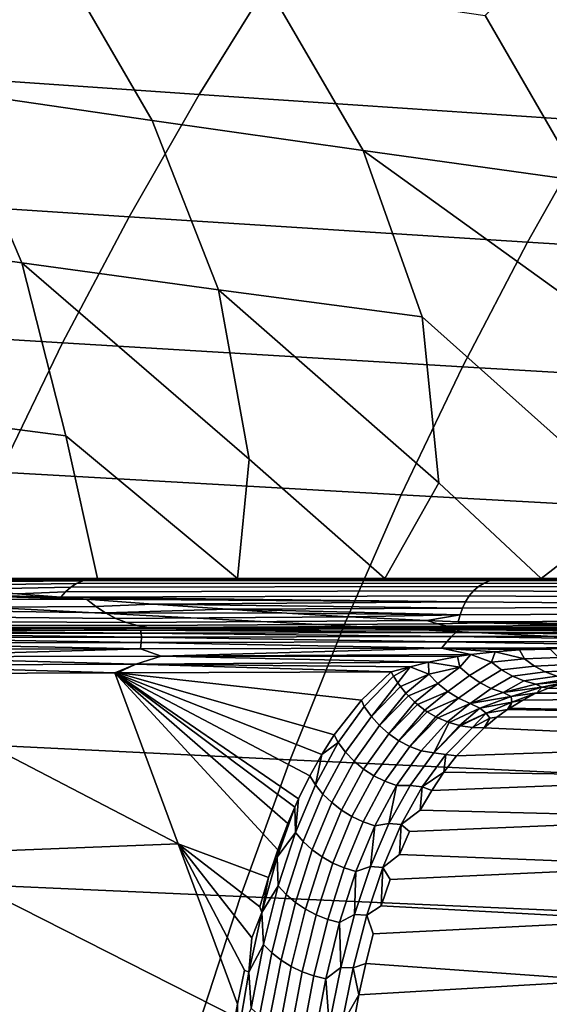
# Model space of a CAD drawing. Header units: metres. Extents: x -240 to 45, y -77 to 27.
# Tile 383 of 656: x -194.74 to -192.59, y 6.13 to 10.11. Entities that reach past the tile are written whole.
import ezdxf

# ---------------------------------------------------------------- set-up
doc = ezdxf.new("R2010")
doc.units = ezdxf.units.M
doc.layers.add('solid_102011X2', color=7, linetype='CONTINUOUS')

msp = doc.modelspace()

# ---------------------------------------------------------------- linework, layer by layer
at = {"layer": 'solid_102011X2'}
for points in [[(-192.465622, 9.460852, 281.963837), (-192.853622, 10.130058, 282.069489), (-192.347824, 10.645199, 283.872711), (-191.938705, 9.99832, 283.760162)], [(-194.201355, 9.705524, 278.627502), (-195.024673, 9.825573, 276.986938), (-195.426987, 10.519813, 277.09436), (-194.598877, 10.391548, 278.734619)], [(-193.713333, 10.290688, 328.128479), (-195.294388, 10.405216, 326.545807), (-195.598801, 9.919456, 326.809113), (-194.011429, 9.810218, 328.391479)], [(-193.347992, 9.583716, 280.28714), (-194.201355, 9.705524, 278.627502), (-194.598877, 10.391548, 278.734619), (-193.740738, 10.261382, 280.393646)], [(-192.113327, 10.17767, 329.701965), (-193.713333, 10.290688, 328.128479), (-194.011429, 9.810218, 328.391479), (-192.405014, 9.702412, 329.964783)], [(-192.465622, 9.460852, 281.963837), (-193.347992, 9.583716, 280.28714), (-193.740738, 10.261382, 280.393646), (-192.853622, 10.130058, 282.069489)], [(-195.494705, 9.234908, 275.150116), (-195.817108, 9.943162, 275.367462), (-195.024673, 9.825573, 276.986938), (-194.728561, 9.128453, 276.728149)], [(-194.011429, 9.810218, 328.391479), (-195.598801, 9.919456, 326.809113), (-195.888443, 9.418312, 327.059631), (-194.295059, 9.314541, 328.641724)], [(-194.728561, 9.128453, 276.728149), (-195.024673, 9.825573, 276.986938), (-194.201355, 9.705524, 278.627502), (-193.932983, 9.019776, 278.326721)], [(-192.405014, 9.702412, 329.964783), (-194.011429, 9.810218, 328.391479), (-194.295059, 9.314541, 328.641724), (-192.682541, 9.212124, 330.214874)], [(-193.932983, 9.019776, 278.326721), (-194.201355, 9.705524, 278.627502), (-193.347992, 9.583716, 280.28714), (-193.108688, 8.909486, 279.94397)], [(-190.778732, 9.595925, 331.527649), (-192.405014, 9.702412, 329.964783), (-192.682541, 9.212124, 330.214874), (-191.050079, 9.110956, 331.77771)], [(-192.256638, 8.798191, 281.577911), (-193.347992, 9.583716, 280.28714), (-192.465622, 9.460852, 281.963837)], [(-192.248596, 8.141588, 280.862793), (-193.108688, 8.909486, 279.94397), (-193.347992, 9.583716, 280.28714), (-192.256638, 8.798191, 281.577911)], [(-194.295059, 9.314541, 328.641724), (-195.888443, 9.418312, 327.059631), (-196.162872, 8.902563, 327.297028), (-194.563797, 8.804428, 328.878815)], [(-192.682541, 9.212124, 330.214874), (-194.295059, 9.314541, 328.641724), (-194.563797, 8.804428, 328.878815), (-192.945496, 8.707568, 330.451782)], [(-195.265854, 8.521103, 274.802704), (-195.494705, 9.234908, 275.150116), (-194.728561, 9.128453, 276.728149), (-194.550568, 8.428644, 276.290863)], [(-191.050079, 9.110956, 331.77771), (-192.682541, 9.212124, 330.214874), (-192.945496, 8.707568, 330.451782), (-191.307175, 8.611886, 332.014618)], [(-193.808853, 8.334253, 277.798035), (-194.728561, 9.128453, 276.728149), (-193.932983, 9.019776, 278.326721)], [(-193.856522, 7.85, 277.18045), (-194.550568, 8.428644, 276.290863), (-194.728561, 9.128453, 276.728149), (-193.808853, 8.334253, 277.798035)], [(-193.04129, 8.238409, 279.32254), (-193.932983, 9.019776, 278.326721), (-193.108688, 8.909486, 279.94397)], [(-193.259369, 7.85, 278.455444), (-193.808853, 8.334253, 277.798035), (-193.932983, 9.019776, 278.326721), (-193.04129, 8.238409, 279.32254)], [(-194.563797, 8.804428, 328.878815), (-196.162872, 8.902563, 327.297028), (-196.421646, 8.372997, 327.520844), (-194.817184, 8.280659, 329.102356)], [(-192.627136, 7.85, 279.779572), (-193.04129, 8.238409, 279.32254), (-193.108688, 8.909486, 279.94397), (-192.248596, 8.141588, 280.862793)], [(-192.945496, 8.707568, 330.451782), (-194.563797, 8.804428, 328.878815), (-194.817184, 8.280659, 329.102356), (-193.193436, 8.189514, 330.675201)], [(-191.307175, 8.611886, 332.014618), (-192.945496, 8.707568, 330.451782), (-193.193436, 8.189514, 330.675201), (-191.549576, 8.099476, 332.237976)], [(-195.265854, 8.521103, 274.802704), (-194.550568, 8.428644, 276.290863), (-194.422211, 7.85, 275.949585), (-194.958221, 7.85, 274.760712)], [(-194.550568, 8.428644, 276.290863), (-193.856522, 7.85, 277.18045), (-194.422211, 7.85, 275.949585)], [(-193.808853, 8.334253, 277.798035), (-193.259369, 7.85, 278.455444), (-193.856522, 7.85, 277.18045)], [(-193.193436, 8.189514, 330.675201), (-194.817184, 8.280659, 329.102356), (-195.054871, 7.744049, 329.312073), (-193.425995, 7.658771, 330.884766)], [(-193.04129, 8.238409, 279.32254), (-192.627136, 7.85, 279.779572), (-193.259369, 7.85, 278.455444)], [(-191.549576, 8.099476, 332.237976), (-193.193436, 8.189514, 330.675201), (-193.425995, 7.658771, 330.884766), (-191.776947, 7.574524, 332.44751)], [(-192.248596, 8.141588, 280.862793), (-191.957001, 7.85, 281.156708), (-192.627136, 7.85, 279.779572)], [(-196.867844, 7.85, 274.418243), (-194.958221, 7.85, 274.760712), (-194.422211, 7.85, 275.949585), (-196.011963, 7.85, 276.691681)], [(-196.011963, 7.85, 276.691681), (-194.422211, 7.85, 275.949585), (-193.856522, 7.85, 277.18045)], [(-194.595612, 7.85, 279.728638), (-196.011963, 7.85, 276.691681), (-193.856522, 7.85, 277.18045), (-193.259369, 7.85, 278.455444)], [(-195.835114, 7.848031, 277.145569), (-196.011963, 7.85, 276.691681), (-194.595612, 7.85, 279.728638), (-194.456085, 7.847771, 280.089081)], [(-194.456085, 7.847771, 280.089081), (-195.727188, 7.84516, 277.417908), (-195.835114, 7.848031, 277.145569)], [(-194.456085, 7.847771, 280.089081), (-194.482346, 7.841135, 280.101685), (-195.64566, 7.842303, 277.621307), (-195.727188, 7.84516, 277.417908)], [(-194.482346, 7.841135, 280.101685), (-195.443314, 7.833157, 278.117798), (-195.64566, 7.842303, 277.621307)], [(-194.482346, 7.841135, 280.101685), (-194.507416, 7.830238, 280.113678), (-195.226974, 7.820906, 278.636322), (-195.443314, 7.833157, 278.117798)], [(-194.507416, 7.830238, 280.113678), (-194.530731, 7.815324, 280.124847), (-194.99498, 7.805652, 279.179901), (-195.226974, 7.820906, 278.636322)], [(-194.530731, 7.815324, 280.124847), (-194.551804, 7.796726, 280.134949), (-194.746857, 7.787797, 279.747772), (-194.99498, 7.805652, 279.179901)], [(-194.432587, 7.85, 280.069458), (-194.595612, 7.85, 279.728638), (-193.259369, 7.85, 278.455444), (-192.627136, 7.85, 279.779572)], [(-194.456085, 7.847771, 280.089081), (-194.595612, 7.85, 279.728638), (-194.432587, 7.85, 280.069458)], [(-194.551804, 7.796726, 280.134949), (-194.530731, 7.815324, 280.124847), (-192.879913, 7.817635, 283.483154), (-192.900436, 7.800218, 283.493439)], [(-194.530731, 7.815324, 280.124847), (-194.507416, 7.830238, 280.113678), (-192.857361, 7.831572, 283.471863), (-192.879913, 7.817635, 283.483154)], [(-194.507416, 7.830238, 280.113678), (-194.482346, 7.841135, 280.101685), (-192.833252, 7.841738, 283.459778), (-192.857361, 7.831572, 283.471863)], [(-194.482346, 7.841135, 280.101685), (-194.456085, 7.847771, 280.089081), (-192.808105, 7.847924, 283.447144), (-192.833252, 7.841738, 283.459778)], [(-194.456085, 7.847771, 280.089081), (-194.432587, 7.85, 280.069458), (-193.059082, 7.85, 282.880737), (-192.808105, 7.847924, 283.447144)], [(-193.059082, 7.85, 282.880737), (-194.432587, 7.85, 280.069458), (-192.627136, 7.85, 279.779572), (-191.957001, 7.85, 281.156708)], [(-192.787811, 7.85, 283.423767), (-193.059082, 7.85, 282.880737), (-191.957001, 7.85, 281.156708), (-191.244614, 7.85, 282.592377)], [(-192.808105, 7.847924, 283.447144), (-193.059082, 7.85, 282.880737), (-192.787811, 7.85, 283.423767)], [(-192.879913, 7.817635, 283.483154), (-191.181732, 7.811803, 286.817749), (-191.202881, 7.791421, 286.828796), (-192.900436, 7.800218, 283.493439)], [(-192.857361, 7.831572, 283.471863), (-191.15802, 7.828201, 286.805359), (-191.181732, 7.811803, 286.817749), (-192.879913, 7.817635, 283.483154)], [(-192.833252, 7.841738, 283.459778), (-191.132324, 7.840211, 286.791901), (-191.15802, 7.828201, 286.805359), (-192.857361, 7.831572, 283.471863)], [(-192.808105, 7.847924, 283.447144), (-191.10527, 7.847538, 286.777771), (-191.132324, 7.840211, 286.791901), (-192.833252, 7.841738, 283.459778)], [(-192.808105, 7.847924, 283.447144), (-192.787811, 7.85, 283.423767), (-191.395859, 7.85, 286.151947), (-191.10527, 7.847538, 286.777771)], [(-191.395859, 7.85, 286.151947), (-192.787811, 7.85, 283.423767), (-191.244614, 7.85, 282.592377), (-190.486282, 7.85, 284.091797)], [(-195.69101, 7.801514, 277.407104), (-194.746857, 7.787797, 279.747772), (-194.571533, 7.774836, 280.140839)], [(-195.69101, 7.801514, 277.407104), (-194.571533, 7.774836, 280.140839), (-194.4814, 7.768062, 280.340668)], [(-195.69101, 7.801514, 277.407104), (-194.4814, 7.768062, 280.340668), (-194.466644, 7.766949, 280.37323)], [(-195.69101, 7.801514, 277.407104), (-194.466644, 7.766949, 280.37323), (-195.65181, 7.762916, 277.391846)], [(-194.551804, 7.796726, 280.134949), (-194.571533, 7.774836, 280.140839), (-194.746857, 7.787797, 279.747772)], [(-194.571533, 7.774836, 280.140839), (-194.551804, 7.796726, 280.134949), (-192.900436, 7.800218, 283.493439), (-192.918503, 7.779682, 283.502502)], [(-194.571533, 7.774836, 280.140839), (-192.918503, 7.779682, 283.502502), (-192.933762, 7.756454, 283.510162)], [(-194.4814, 7.768062, 280.340668), (-194.571533, 7.774836, 280.140839), (-192.933762, 7.756454, 283.510162)], [(-192.918503, 7.779682, 283.502502), (-191.220947, 7.767557, 286.838226), (-191.235474, 7.740798, 286.845825), (-192.933762, 7.756454, 283.510162)], [(-192.900436, 7.800218, 283.493439), (-191.202881, 7.791421, 286.828796), (-191.220947, 7.767557, 286.838226), (-192.918503, 7.779682, 283.502502)], [(-195.608765, 7.729363, 277.375122), (-195.65181, 7.762916, 277.391846), (-194.466644, 7.766949, 280.37323), (-194.42952, 7.736787, 280.358856)], [(-194.390182, 7.710823, 280.342743), (-195.608765, 7.729363, 277.375122), (-194.42952, 7.736787, 280.358856)], [(-193.425995, 7.658771, 330.884766), (-195.054871, 7.744049, 329.312073), (-195.276459, 7.195435, 329.507568), (-193.642822, 7.116163, 331.080139)], [(-194.466644, 7.766949, 280.37323), (-194.4814, 7.768062, 280.340668), (-192.933762, 7.756454, 283.510162)], [(-194.198364, 7.746906, 280.958252), (-194.466644, 7.766949, 280.37323), (-192.933762, 7.756454, 283.510162)], [(-194.42952, 7.736787, 280.358856), (-194.466644, 7.766949, 280.37323), (-194.198364, 7.746906, 280.958252)], [(-194.390182, 7.710823, 280.342743), (-194.42952, 7.736787, 280.358856), (-194.198364, 7.746906, 280.958252), (-193.895966, 7.725832, 281.6026)], [(-194.198364, 7.746906, 280.958252), (-192.933762, 7.756454, 283.510162), (-192.945862, 7.731015, 283.516235)], [(-193.895966, 7.725832, 281.6026), (-194.198364, 7.746906, 280.958252), (-192.945862, 7.731015, 283.516235)], [(-192.954575, 7.703894, 283.520599), (-192.945862, 7.731015, 283.516235), (-191.235474, 7.740798, 286.845825), (-191.246124, 7.711803, 286.85141)], [(-192.945862, 7.731015, 283.516235), (-192.933762, 7.756454, 283.510162), (-191.235474, 7.740798, 286.845825)], [(-194.348648, 7.689219, 280.325714), (-195.562439, 7.701294, 277.357086), (-195.608765, 7.729363, 277.375122), (-194.390182, 7.710823, 280.342743)], [(-194.305313, 7.672189, 280.307983), (-195.513428, 7.679074, 277.338043), (-195.562439, 7.701294, 277.357086), (-194.348648, 7.689219, 280.325714)], [(-194.390182, 7.710823, 280.342743), (-193.895966, 7.725832, 281.6026), (-193.656921, 7.710273, 282.102692)], [(-194.348648, 7.689219, 280.325714), (-194.390182, 7.710823, 280.342743), (-193.656921, 7.710273, 282.102692), (-193.405869, 7.695742, 282.620026)], [(-194.305313, 7.672189, 280.307983), (-194.348648, 7.689219, 280.325714), (-193.405869, 7.695742, 282.620026), (-193.08905, 7.680475, 283.263275)], [(-193.895966, 7.725832, 281.6026), (-192.945862, 7.731015, 283.516235), (-192.954575, 7.703894, 283.520599)], [(-193.656921, 7.710273, 282.102692), (-193.895966, 7.725832, 281.6026), (-192.954575, 7.703894, 283.520599)], [(-193.405869, 7.695742, 282.620026), (-193.656921, 7.710273, 282.102692), (-192.954575, 7.703894, 283.520599)], [(-193.08905, 7.680475, 283.263275), (-193.405869, 7.695742, 282.620026), (-192.954575, 7.703894, 283.520599)], [(-193.08905, 7.680475, 283.263275), (-192.954575, 7.703894, 283.520599), (-192.962601, 7.675152, 283.517548)], [(-192.962601, 7.675152, 283.517548), (-192.954575, 7.703894, 283.520599), (-191.246124, 7.711803, 286.85141), (-191.252609, 7.681287, 286.854797)], [(-194.260651, 7.659903, 280.289673), (-195.462387, 7.662992, 277.318176), (-195.513428, 7.679074, 277.338043), (-194.305313, 7.672189, 280.307983)], [(-194.215057, 7.652482, 280.270996), (-195.409958, 7.653259, 277.297791), (-195.462387, 7.662992, 277.318176), (-194.260651, 7.659903, 280.289673)], [(-194.260651, 7.659903, 280.289673), (-194.305313, 7.672189, 280.307983), (-193.08905, 7.680475, 283.263275), (-193.046219, 7.667037, 283.256287)], [(-194.215057, 7.652482, 280.270996), (-194.260651, 7.659903, 280.289673), (-193.046219, 7.667037, 283.256287), (-193.007126, 7.657596, 283.23941)], [(-194.215057, 7.652482, 280.270996), (-193.007126, 7.657596, 283.23941), (-192.967407, 7.651903, 283.22229)], [(-191.776947, 7.574524, 332.44751), (-193.425995, 7.658771, 330.884766), (-193.642822, 7.116163, 331.080139), (-191.988937, 7.037848, 332.642853)], [(-193.08905, 7.680475, 283.263275), (-192.962601, 7.675152, 283.517548), (-192.865601, 7.671411, 283.711731)], [(-193.046219, 7.667037, 283.256287), (-193.08905, 7.680475, 283.263275), (-192.865601, 7.671411, 283.711731)], [(-193.007126, 7.657596, 283.23941), (-193.046219, 7.667037, 283.256287), (-192.865601, 7.671411, 283.711731), (-192.477295, 7.65977, 284.482452)], [(-192.967407, 7.651903, 283.22229), (-193.007126, 7.657596, 283.23941), (-192.477295, 7.65977, 284.482452), (-192.065979, 7.652714, 285.289093)], [(-192.962601, 7.675152, 283.517548), (-191.252609, 7.681287, 286.854797), (-191.255569, 7.65, 286.854309)], [(-192.865601, 7.671411, 283.711731), (-192.962601, 7.675152, 283.517548), (-191.255569, 7.65, 286.854309)], [(-192.477295, 7.65977, 284.482452), (-192.865601, 7.671411, 283.711731), (-191.255569, 7.65, 286.854309)], [(-195.634949, 7.647843, 273.88736), (-194.786392, 7.65, 276.204651), (-194.533905, 7.648306, 276.760132)], [(-195.634949, 7.647843, 273.88736), (-194.533905, 7.648306, 276.760132), (-195.479965, 7.640594, 274.189819)], [(-194.533905, 7.648306, 276.760132), (-194.249176, 7.641703, 277.373657), (-195.479965, 7.640594, 274.189819)], [(-194.246582, 7.629839, 277.277496), (-195.479965, 7.640594, 274.189819), (-194.249176, 7.641703, 277.373657)], [(-194.246582, 7.629839, 277.277496), (-195.460175, 7.628173, 274.135132), (-195.479965, 7.640594, 274.189819)], [(-194.244965, 7.613038, 277.183899), (-195.460175, 7.628173, 274.135132), (-194.246582, 7.629839, 277.277496)], [(-194.244965, 7.613038, 277.183899), (-195.441864, 7.610859, 274.082092), (-195.460175, 7.628173, 274.135132)], [(-194.215057, 7.652482, 280.270996), (-194.168304, 7.65, 280.253998), (-195.283951, 7.65, 277.46405), (-195.409958, 7.653259, 277.297791)], [(-194.11499, 7.65, 277.89624), (-195.283951, 7.65, 277.46405), (-194.168304, 7.65, 280.253998)], [(-194.533905, 7.648306, 276.760132), (-194.786392, 7.65, 276.204651), (-195.283951, 7.65, 277.46405), (-194.11499, 7.65, 277.89624)], [(-194.533905, 7.648306, 276.760132), (-194.11499, 7.65, 277.89624), (-193.43251, 7.65, 279.565216)], [(-194.533905, 7.648306, 276.760132), (-193.43251, 7.65, 279.565216), (-193.382843, 7.648739, 279.613312)], [(-194.533905, 7.648306, 276.760132), (-193.382843, 7.648739, 279.613312), (-194.249176, 7.641703, 277.373657)], [(-193.382843, 7.648739, 279.613312), (-192.956573, 7.642816, 280.53299), (-194.249176, 7.641703, 277.373657)], [(-192.972794, 7.631556, 280.395996), (-194.249176, 7.641703, 277.373657), (-192.956573, 7.642816, 280.53299)], [(-192.972794, 7.631556, 280.395996), (-194.246582, 7.629839, 277.277496), (-194.249176, 7.641703, 277.373657)], [(-192.989456, 7.615309, 280.262482), (-194.246582, 7.629839, 277.277496), (-192.972794, 7.631556, 280.395996)], [(-192.989456, 7.615309, 280.262482), (-194.244965, 7.613038, 277.183899), (-194.246582, 7.629839, 277.277496)], [(-193.008286, 7.594364, 280.129913), (-194.244965, 7.613038, 277.183899), (-192.989456, 7.615309, 280.262482)], [(-192.967407, 7.651903, 283.22229), (-192.926926, 7.65, 283.20639), (-194.092056, 7.65, 280.439758), (-194.215057, 7.652482, 280.270996)], [(-194.215057, 7.652482, 280.270996), (-194.092056, 7.65, 280.439758), (-194.168304, 7.65, 280.253998)], [(-193.43251, 7.65, 279.565216), (-194.168304, 7.65, 280.253998), (-194.092056, 7.65, 280.439758)], [(-193.43251, 7.65, 279.565216), (-194.11499, 7.65, 277.89624), (-194.168304, 7.65, 280.253998)], [(-192.740051, 7.65, 281.209595), (-194.092056, 7.65, 280.439758), (-192.926926, 7.65, 283.20639)], [(-193.382843, 7.648739, 279.613312), (-193.43251, 7.65, 279.565216), (-194.092056, 7.65, 280.439758), (-192.740051, 7.65, 281.209595)], [(-193.382843, 7.648739, 279.613312), (-192.740051, 7.65, 281.209595), (-192.180939, 7.649125, 282.445587)], [(-193.382843, 7.648739, 279.613312), (-192.180939, 7.649125, 282.445587), (-192.956573, 7.642816, 280.53299)], [(-191.712891, 7.597194, 283.144318), (-193.008286, 7.594364, 280.129913), (-192.989456, 7.615309, 280.262482)], [(-191.674332, 7.61761, 283.316101), (-192.989456, 7.615309, 280.262482), (-192.972794, 7.631556, 280.395996)], [(-191.712891, 7.597194, 283.144318), (-192.989456, 7.615309, 280.262482), (-191.674332, 7.61761, 283.316101)], [(-191.637772, 7.633269, 283.488892), (-192.972794, 7.631556, 280.395996), (-192.956573, 7.642816, 280.53299)], [(-191.674332, 7.61761, 283.316101), (-192.972794, 7.631556, 280.395996), (-191.637772, 7.633269, 283.488892)], [(-192.873779, 7.65, 283.329468), (-192.967407, 7.651903, 283.22229), (-192.065979, 7.652714, 285.289093), (-191.631973, 7.65, 286.131134)], [(-192.967407, 7.651903, 283.22229), (-192.873779, 7.65, 283.329468), (-192.926926, 7.65, 283.20639)], [(-192.180939, 7.649125, 282.445587), (-191.601028, 7.643894, 283.665955), (-192.956573, 7.642816, 280.53299)], [(-191.637772, 7.633269, 283.488892), (-192.956573, 7.642816, 280.53299), (-191.601028, 7.643894, 283.665955)], [(-192.037186, 7.65, 282.830292), (-192.740051, 7.65, 281.209595), (-192.926926, 7.65, 283.20639), (-192.873779, 7.65, 283.329468)], [(-191.325073, 7.65, 284.426819), (-192.037186, 7.65, 282.830292), (-192.873779, 7.65, 283.329468), (-191.631973, 7.65, 286.131134)], [(-192.180939, 7.649125, 282.445587), (-192.740051, 7.65, 281.209595), (-192.037186, 7.65, 282.830292)], [(-194.245667, 7.591594, 277.091248), (-195.441864, 7.610859, 274.082092), (-194.244965, 7.613038, 277.183899)], [(-194.245667, 7.591594, 277.091248), (-195.42598, 7.588956, 274.029999), (-195.441864, 7.610859, 274.082092)], [(-194.249222, 7.565886, 276.999817), (-195.42598, 7.588956, 274.029999), (-194.245667, 7.591594, 277.091248)], [(-194.249222, 7.565886, 276.999817), (-195.413055, 7.56285, 273.979065), (-195.42598, 7.588956, 274.029999)], [(-193.029816, 7.56909, 279.998627), (-194.249222, 7.565886, 276.999817), (-194.245667, 7.591594, 277.091248)], [(-193.008286, 7.594364, 280.129913), (-194.245667, 7.591594, 277.091248), (-194.244965, 7.613038, 277.183899)], [(-193.029816, 7.56909, 279.998627), (-194.245667, 7.591594, 277.091248), (-193.008286, 7.594364, 280.129913)], [(-191.753983, 7.572384, 282.973816), (-193.029816, 7.56909, 279.998627), (-193.008286, 7.594364, 280.129913)], [(-191.753983, 7.572384, 282.973816), (-193.008286, 7.594364, 280.129913), (-191.712891, 7.597194, 283.144318)], [(-195.36026, 7.533124, 274.044983), (-195.413055, 7.56285, 273.979065), (-194.249222, 7.565886, 276.999817)], [(-194.165207, 7.536639, 277.139252), (-195.36026, 7.533124, 274.044983), (-194.249222, 7.565886, 276.999817)], [(-194.268204, 7.503558, 276.817841), (-195.36026, 7.533124, 274.044983), (-194.165207, 7.536639, 277.139252)], [(-193.083344, 7.511359, 279.746185), (-194.268204, 7.503558, 276.817841), (-194.165207, 7.536639, 277.139252)], [(-194.165207, 7.536639, 277.139252), (-194.249222, 7.565886, 276.999817), (-193.029816, 7.56909, 279.998627)], [(-192.910995, 7.542748, 280.217255), (-194.165207, 7.536639, 277.139252), (-193.029816, 7.56909, 279.998627)], [(-192.965469, 7.534446, 280.070251), (-194.165207, 7.536639, 277.139252), (-192.910995, 7.542748, 280.217255)], [(-192.965469, 7.534446, 280.070251), (-193.083344, 7.511359, 279.746185), (-194.165207, 7.536639, 277.139252)], [(-192.590958, 7.564425, 281.024323), (-193.029816, 7.56909, 279.998627), (-191.753983, 7.572384, 282.973816)], [(-192.812714, 7.554038, 280.476074), (-192.910995, 7.542748, 280.217255), (-193.029816, 7.56909, 279.998627)], [(-192.714584, 7.561018, 280.724976), (-192.812714, 7.554038, 280.476074), (-193.029816, 7.56909, 279.998627)], [(-192.590958, 7.564425, 281.024323), (-192.714584, 7.561018, 280.724976), (-193.029816, 7.56909, 279.998627)], [(-192.955521, 7.49144, 279.999268), (-192.965469, 7.534446, 280.070251), (-192.910995, 7.542748, 280.217255)], [(-192.916718, 7.45731, 279.992737), (-192.955521, 7.49144, 279.999268), (-192.910995, 7.542748, 280.217255), (-192.827377, 7.512404, 280.334717)], [(-192.827377, 7.512404, 280.334717), (-192.910995, 7.542748, 280.217255), (-192.812714, 7.554038, 280.476074)], [(-192.694931, 7.525486, 280.669861), (-192.827377, 7.512404, 280.334717), (-192.812714, 7.554038, 280.476074)], [(-192.694931, 7.525486, 280.669861), (-192.812714, 7.554038, 280.476074), (-192.714584, 7.561018, 280.724976)], [(-192.694931, 7.525486, 280.669861), (-192.714584, 7.561018, 280.724976), (-192.590958, 7.564425, 281.024323), (-192.556793, 7.53034, 281.003418)], [(-195.398697, 7.499927, 273.879547), (-194.352951, 7.468092, 276.554077), (-195.419296, 7.46444, 273.774872)], [(-194.268204, 7.503558, 276.817841), (-195.398697, 7.499927, 273.879547), (-195.36026, 7.533124, 274.044983)], [(-194.268204, 7.503558, 276.817841), (-194.352951, 7.468092, 276.554077), (-195.398697, 7.499927, 273.879547)], [(-194.268204, 7.503558, 276.817841), (-194.342072, 7.46813, 276.581726), (-194.352951, 7.468092, 276.554077)], [(-194.268204, 7.503558, 276.817841), (-193.23378, 7.471993, 279.329041), (-194.342072, 7.46813, 276.581726)], [(-193.157394, 7.493317, 279.540649), (-194.268204, 7.503558, 276.817841), (-193.083344, 7.511359, 279.746185)], [(-193.157394, 7.493317, 279.540649), (-193.23378, 7.471993, 279.329041), (-194.268204, 7.503558, 276.817841)], [(-193.081375, 7.463005, 279.664673), (-193.157394, 7.493317, 279.540649), (-193.083344, 7.511359, 279.746185)], [(-192.955521, 7.49144, 279.999268), (-193.083344, 7.511359, 279.746185), (-192.965469, 7.534446, 280.070251)], [(-192.955521, 7.49144, 279.999268), (-193.081375, 7.463005, 279.664673), (-193.083344, 7.511359, 279.746185)], [(-192.874161, 7.428491, 279.984314), (-192.916718, 7.45731, 279.992737), (-192.827377, 7.512404, 280.334717), (-192.786926, 7.481139, 280.324738)], [(-192.654037, 7.496178, 280.656372), (-192.786926, 7.481139, 280.324738), (-192.827377, 7.512404, 280.334717), (-192.694931, 7.525486, 280.669861)], [(-192.610016, 7.472703, 280.641449), (-192.743103, 7.455512, 280.31311), (-192.786926, 7.481139, 280.324738), (-192.654037, 7.496178, 280.656372)], [(-192.516632, 7.501799, 280.986572), (-192.654037, 7.496178, 280.656372), (-192.694931, 7.525486, 280.669861), (-192.556793, 7.53034, 281.003418)], [(-192.473373, 7.47916, 280.968384), (-192.610016, 7.472703, 280.641449), (-192.654037, 7.496178, 280.656372), (-192.516632, 7.501799, 280.986572)], [(-195.419296, 7.46444, 273.774872), (-194.096268, 6.776182, 276.440338), (-195.163452, 6.734616, 273.647522), (-195.430023, 7.464405, 273.746216)], [(-195.419296, 7.46444, 273.774872), (-194.352951, 7.468092, 276.554077), (-194.096268, 6.776182, 276.440338)], [(-194.342072, 7.46813, 276.581726), (-193.464325, 7.217612, 278.479584), (-193.515274, 7.13757, 278.266479), (-194.352951, 7.468092, 276.554077)], [(-193.72995, 6.639434, 277.213531), (-194.096268, 6.776182, 276.440338), (-194.352951, 7.468092, 276.554077), (-193.692261, 6.751953, 277.421265)], [(-193.651993, 6.858097, 277.630768), (-193.692261, 6.751953, 277.421265), (-194.352951, 7.468092, 276.554077)], [(-193.623886, 6.924835, 277.770325), (-193.651993, 6.858097, 277.630768), (-194.352951, 7.468092, 276.554077)], [(-193.609085, 6.957778, 277.841705), (-193.623886, 6.924835, 277.770325), (-194.352951, 7.468092, 276.554077)], [(-193.563522, 7.050956, 278.053741), (-193.609085, 6.957778, 277.841705), (-194.352951, 7.468092, 276.554077)], [(-193.515274, 7.13757, 278.266479), (-193.563522, 7.050956, 278.053741), (-194.352951, 7.468092, 276.554077)], [(-194.342072, 7.46813, 276.581726), (-193.23378, 7.471993, 279.329041), (-193.35434, 7.357893, 278.905609)], [(-194.342072, 7.46813, 276.581726), (-193.35434, 7.357893, 278.905609), (-193.464325, 7.217612, 278.479584)], [(-193.224106, 7.454426, 279.330536), (-193.342697, 7.332798, 278.902649), (-193.35434, 7.357893, 278.905609), (-193.23378, 7.471993, 279.329041)], [(-193.157394, 7.493317, 279.540649), (-193.224106, 7.454426, 279.330536), (-193.23378, 7.471993, 279.329041)], [(-193.157394, 7.493317, 279.540649), (-193.207031, 7.42747, 279.332153), (-193.224106, 7.454426, 279.330536)], [(-193.157394, 7.493317, 279.540649), (-193.081375, 7.463005, 279.664673), (-193.196564, 7.41289, 279.332642), (-193.207031, 7.42747, 279.332153)], [(-193.081375, 7.463005, 279.664673), (-193.175003, 7.386413, 279.332825), (-193.196564, 7.41289, 279.332642)], [(-193.081375, 7.463005, 279.664673), (-193.045395, 7.425478, 279.661682), (-193.164352, 7.374803, 279.33255), (-193.175003, 7.386413, 279.332825)], [(-193.045395, 7.425478, 279.661682), (-193.081375, 7.463005, 279.664673), (-192.955521, 7.49144, 279.999268)], [(-193.005173, 7.392792, 279.656494), (-193.045395, 7.425478, 279.661682), (-192.955521, 7.49144, 279.999268), (-192.916718, 7.45731, 279.992737)], [(-192.961411, 7.365499, 279.649231), (-193.005173, 7.392792, 279.656494), (-192.916718, 7.45731, 279.992737), (-192.874161, 7.428491, 279.984314)], [(-192.828568, 7.405473, 279.974152), (-192.874161, 7.428491, 279.984314), (-192.786926, 7.481139, 280.324738), (-192.743103, 7.455512, 280.31311)], [(-192.780701, 7.388645, 279.962372), (-192.828568, 7.405473, 279.974152), (-192.743103, 7.455512, 280.31311), (-192.696655, 7.435958, 280.299988)], [(-192.563583, 7.45546, 280.625305), (-192.696655, 7.435958, 280.299988), (-192.743103, 7.455512, 280.31311), (-192.610016, 7.472703, 280.641449)], [(-192.515564, 7.444739, 280.608215), (-192.648346, 7.42281, 280.285614), (-192.696655, 7.435958, 280.299988), (-192.563583, 7.45546, 280.625305)], [(-192.427795, 7.462807, 280.949219), (-192.563583, 7.45546, 280.625305), (-192.610016, 7.472703, 280.641449), (-192.473373, 7.47916, 280.968384)], [(-193.207031, 7.42747, 279.332153), (-193.314026, 7.292264, 278.907471), (-193.342697, 7.332798, 278.902649), (-193.224106, 7.454426, 279.330536)], [(-193.196564, 7.41289, 279.332642), (-193.314026, 7.292264, 278.907471), (-193.207031, 7.42747, 279.332153)], [(-193.045395, 7.425478, 279.661682), (-193.138229, 7.349564, 279.331085), (-193.164352, 7.374803, 279.33255)], [(-193.045395, 7.425478, 279.661682), (-193.005173, 7.392792, 279.656494), (-193.127975, 7.340758, 279.330231), (-193.138229, 7.349564, 279.331085)], [(-192.914841, 7.344064, 279.640015), (-192.961411, 7.365499, 279.649231), (-192.874161, 7.428491, 279.984314), (-192.828568, 7.405473, 279.974152)], [(-192.648346, 7.42281, 280.285614), (-192.780701, 7.388645, 279.962372), (-192.696655, 7.435958, 280.299988)], [(-192.624435, 7.409956, 280.208374), (-192.780701, 7.388645, 279.962372), (-192.648346, 7.42281, 280.285614)], [(-192.500839, 7.435847, 280.508331), (-192.648346, 7.42281, 280.285614), (-192.515564, 7.444739, 280.608215)], [(-192.500839, 7.435847, 280.508331), (-192.624435, 7.409956, 280.208374), (-192.648346, 7.42281, 280.285614)], [(-192.500839, 7.435847, 280.508331), (-192.545074, 7.42338, 280.343964), (-192.624435, 7.409956, 280.208374)], [(-192.624435, 7.409956, 280.208374), (-192.545074, 7.42338, 280.343964), (-192.596802, 7.407059, 280.181335)], [(-192.596802, 7.407059, 280.181335), (-192.545074, 7.42338, 280.343964), (-190.928314, 7.426545, 279.65564), (-191.119919, 7.374779, 279.231628)], [(-193.175003, 7.386413, 279.332825), (-193.280746, 7.255199, 278.910004), (-193.314026, 7.292264, 278.907471), (-193.196564, 7.41289, 279.332642)], [(-193.164352, 7.374803, 279.33255), (-193.280746, 7.255199, 278.910004), (-193.175003, 7.386413, 279.332825)], [(-193.005173, 7.392792, 279.656494), (-193.097351, 7.317548, 279.326935), (-193.127975, 7.340758, 279.330231)], [(-193.005173, 7.392792, 279.656494), (-192.961411, 7.365499, 279.649231), (-193.087997, 7.311284, 279.325714), (-193.097351, 7.317548, 279.326935)], [(-192.780701, 7.388645, 279.962372), (-192.914841, 7.344064, 279.640015), (-192.828568, 7.405473, 279.974152)], [(-192.74852, 7.372537, 279.907959), (-192.914841, 7.344064, 279.640015), (-192.780701, 7.388645, 279.962372)], [(-192.624435, 7.409956, 280.208374), (-192.74852, 7.372537, 279.907959), (-192.780701, 7.388645, 279.962372)], [(-192.624435, 7.409956, 280.208374), (-192.644547, 7.387693, 280.024292), (-192.74852, 7.372537, 279.907959)], [(-192.74585, 7.349811, 279.781433), (-192.74852, 7.372537, 279.907959), (-192.644547, 7.387693, 280.024292)], [(-192.74585, 7.349811, 279.781433), (-192.644547, 7.387693, 280.024292), (-192.648972, 7.385665, 280.009338)], [(-192.74585, 7.349811, 279.781433), (-192.648972, 7.385665, 280.009338), (-192.701508, 7.358423, 279.82724)], [(-192.701508, 7.358423, 279.82724), (-192.648972, 7.385665, 280.009338), (-191.119919, 7.374779, 279.231628)], [(-192.648972, 7.385665, 280.009338), (-192.644547, 7.387693, 280.024292), (-191.119919, 7.374779, 279.231628)], [(-192.624435, 7.409956, 280.208374), (-192.596802, 7.407059, 280.181335), (-192.644547, 7.387693, 280.024292)], [(-192.644547, 7.387693, 280.024292), (-192.596802, 7.407059, 280.181335), (-191.119919, 7.374779, 279.231628)], [(-193.447998, 7.186178, 278.480072), (-193.464325, 7.217612, 278.479584), (-193.35434, 7.357893, 278.905609), (-193.342697, 7.332798, 278.902649)], [(-193.138229, 7.349564, 279.331085), (-193.243362, 7.22218, 278.910217), (-193.280746, 7.255199, 278.910004), (-193.164352, 7.374803, 279.33255)], [(-193.127975, 7.340758, 279.330231), (-193.243362, 7.22218, 278.910217), (-193.138229, 7.349564, 279.331085)], [(-193.097351, 7.317548, 279.326935), (-193.202469, 7.193719, 278.908051), (-193.243362, 7.22218, 278.910217), (-193.127975, 7.340758, 279.330231)], [(-192.961411, 7.365499, 279.649231), (-193.05307, 7.290909, 279.320435), (-193.087997, 7.311284, 279.325714)], [(-192.961411, 7.365499, 279.649231), (-192.914841, 7.344064, 279.640015), (-193.045029, 7.286838, 279.319092), (-193.05307, 7.290909, 279.320435)], [(-192.914841, 7.344064, 279.640015), (-193.006134, 7.270098, 279.311737), (-193.045029, 7.286838, 279.319092)], [(-192.914841, 7.344064, 279.640015), (-192.875076, 7.325331, 279.608521), (-192.999756, 7.267799, 279.310425), (-193.006134, 7.270098, 279.311737)], [(-192.74852, 7.372537, 279.907959), (-192.875076, 7.325331, 279.608521), (-192.914841, 7.344064, 279.640015)], [(-192.74585, 7.349811, 279.781433), (-192.875076, 7.325331, 279.608521), (-192.74852, 7.372537, 279.907959)], [(-192.74585, 7.349811, 279.781433), (-192.849731, 7.305403, 279.540131), (-192.875076, 7.325331, 279.608521)], [(-192.74585, 7.349811, 279.781433), (-192.762985, 7.319807, 279.611237), (-192.849731, 7.305403, 279.540131)], [(-192.74585, 7.349811, 279.781433), (-192.753891, 7.325957, 279.643188), (-192.762985, 7.319807, 279.611237)], [(-192.753891, 7.325957, 279.643188), (-192.701508, 7.358423, 279.82724), (-191.119919, 7.374779, 279.231628), (-191.309814, 7.293889, 278.811401)], [(-192.74585, 7.349811, 279.781433), (-192.701508, 7.358423, 279.82724), (-192.753891, 7.325957, 279.643188)], [(-193.314026, 7.292264, 278.907471), (-193.418274, 7.146821, 278.487488), (-193.447998, 7.186178, 278.480072), (-193.342697, 7.332798, 278.902649)], [(-193.087997, 7.311284, 279.325714), (-193.202469, 7.193719, 278.908051), (-193.097351, 7.317548, 279.326935)], [(-193.05307, 7.290909, 279.320435), (-193.158676, 7.17026, 278.903595), (-193.202469, 7.193719, 278.908051), (-193.087997, 7.311284, 279.325714)], [(-192.875076, 7.325331, 279.608521), (-192.957321, 7.255468, 279.300934), (-192.999756, 7.267799, 279.310425)], [(-192.849731, 7.305403, 279.540131), (-192.957321, 7.255468, 279.300934), (-192.875076, 7.325331, 279.608521)], [(-192.849731, 7.305403, 279.540131), (-192.952866, 7.254465, 279.299896), (-192.957321, 7.255468, 279.300934)], [(-192.849731, 7.305403, 279.540131), (-192.905106, 7.24704, 279.287628), (-192.952866, 7.254465, 279.299896)], [(-192.834015, 7.28483, 279.449036), (-192.905106, 7.24704, 279.287628), (-192.849731, 7.305403, 279.540131)], [(-192.849731, 7.305403, 279.540131), (-192.762985, 7.319807, 279.611237), (-192.806, 7.288468, 279.459198), (-192.834015, 7.28483, 279.449036)], [(-192.806, 7.288468, 279.459198), (-192.762985, 7.319807, 279.611237), (-191.309814, 7.293889, 278.811401)], [(-192.762985, 7.319807, 279.611237), (-192.753891, 7.325957, 279.643188), (-191.309814, 7.293889, 278.811401)], [(-193.280746, 7.255199, 278.910004), (-193.383987, 7.110951, 278.492493), (-193.418274, 7.146821, 278.487488), (-193.314026, 7.292264, 278.907471)], [(-193.045029, 7.286838, 279.319092), (-193.158676, 7.17026, 278.903595), (-193.05307, 7.290909, 279.320435)], [(-193.006134, 7.270098, 279.311737), (-193.112686, 7.152167, 278.896881), (-193.158676, 7.17026, 278.903595), (-193.045029, 7.286838, 279.319092)], [(-193.006134, 7.270098, 279.311737), (-192.999756, 7.267799, 279.310425), (-193.061188, 7.144495, 278.903534), (-193.112686, 7.152167, 278.896881)], [(-192.999756, 7.267799, 279.310425), (-192.957321, 7.255468, 279.300934), (-193.061188, 7.144495, 278.903534)], [(-192.834015, 7.28483, 279.449036), (-192.857834, 7.245624, 279.274017), (-192.905106, 7.24704, 279.287628)], [(-192.857834, 7.245624, 279.274017), (-192.806, 7.288468, 279.459198), (-191.309814, 7.293889, 278.811401), (-191.497238, 7.184194, 278.396667)], [(-192.834015, 7.28483, 279.449036), (-192.806, 7.288468, 279.459198), (-192.857834, 7.245624, 279.274017)], [(-193.447998, 7.186178, 278.480072), (-193.515274, 7.13757, 278.266479), (-193.464325, 7.217612, 278.479584)], [(-193.243362, 7.22218, 278.910217), (-193.345657, 7.079128, 278.495056), (-193.383987, 7.110951, 278.492493), (-193.280746, 7.255199, 278.910004)], [(-193.202469, 7.193719, 278.908051), (-193.303909, 7.051845, 278.495087), (-193.345657, 7.079128, 278.495056), (-193.243362, 7.22218, 278.910217)], [(-192.957321, 7.255468, 279.300934), (-192.952866, 7.254465, 279.299896), (-193.061188, 7.144495, 278.903534)], [(-192.905106, 7.24704, 279.287628), (-193.012955, 7.137866, 278.89267), (-193.061188, 7.144495, 278.903534), (-192.952866, 7.254465, 279.299896)], [(-193.012955, 7.137866, 278.89267), (-192.905106, 7.24704, 279.287628), (-192.857834, 7.245624, 279.274017), (-192.969269, 7.132472, 278.864838)], [(-192.969269, 7.132472, 278.864838), (-192.857834, 7.245624, 279.274017), (-191.497238, 7.184194, 278.396667)], [(-193.642822, 7.116163, 331.080139), (-195.276459, 7.195435, 329.507568), (-195.481613, 6.635656, 329.688568), (-193.843552, 6.562521, 331.261017)], [(-193.447998, 7.186178, 278.480072), (-193.540695, 7.015501, 278.064514), (-193.515274, 7.13757, 278.266479)], [(-193.418274, 7.146821, 278.487488), (-193.509949, 6.977476, 278.074341), (-193.540695, 7.015501, 278.064514), (-193.447998, 7.186178, 278.480072)], [(-193.158676, 7.17026, 278.903595), (-193.259369, 7.029527, 278.492645), (-193.303909, 7.051845, 278.495087), (-193.202469, 7.193719, 278.908051)], [(-193.020981, 7.065948, 278.658508), (-192.969269, 7.132472, 278.864838), (-191.497238, 7.184194, 278.396667), (-191.681458, 7.046129, 277.988983)], [(-193.540695, 7.015501, 278.064514), (-193.563522, 7.050956, 278.053741), (-193.515274, 7.13757, 278.266479)], [(-193.383987, 7.110951, 278.492493), (-193.474701, 6.942951, 278.081696), (-193.509949, 6.977476, 278.074341), (-193.418274, 7.146821, 278.487488)], [(-193.259369, 7.029527, 278.492645), (-193.158676, 7.17026, 278.903595), (-193.112686, 7.152167, 278.896881), (-193.212738, 7.01252, 278.487701)], [(-193.212738, 7.01252, 278.487701), (-193.112686, 7.152167, 278.896881), (-193.061188, 7.144495, 278.903534), (-193.157654, 7.012383, 278.510986)], [(-193.012955, 7.137866, 278.89267), (-193.109055, 7.006655, 278.501373), (-193.157654, 7.012383, 278.510986), (-193.061188, 7.144495, 278.903534)], [(-193.012955, 7.137866, 278.89267), (-193.020981, 7.065948, 278.658508), (-193.109055, 7.006655, 278.501373)], [(-193.012955, 7.137866, 278.89267), (-192.969269, 7.132472, 278.864838), (-193.020981, 7.065948, 278.658508)], [(-191.988937, 7.037848, 332.642853), (-193.642822, 7.116163, 331.080139), (-193.843552, 6.562521, 331.261017), (-192.185181, 6.490266, 332.8237)], [(-193.345657, 7.079128, 278.495056), (-193.435516, 6.912464, 278.086456), (-193.474701, 6.942951, 278.081696), (-193.383987, 7.110951, 278.492493)], [(-193.303909, 7.051845, 278.495087), (-193.39299, 6.886488, 278.088501), (-193.435516, 6.912464, 278.086456), (-193.345657, 7.079128, 278.495056)], [(-193.109055, 7.006655, 278.501373), (-193.020981, 7.065948, 278.658508), (-193.069992, 6.992726, 278.451569)], [(-193.069992, 6.992726, 278.451569), (-193.020981, 7.065948, 278.658508), (-191.681458, 7.046129, 277.988983)], [(-193.540695, 7.015501, 278.064514), (-193.621536, 6.821719, 277.657562), (-193.609085, 6.957778, 277.841705), (-193.563522, 7.050956, 278.053741)], [(-193.259369, 7.029527, 278.492645), (-193.347778, 6.865428, 278.08786), (-193.39299, 6.886488, 278.088501), (-193.303909, 7.051845, 278.495087)], [(-193.347778, 6.865428, 278.08786), (-193.259369, 7.029527, 278.492645), (-193.212738, 7.01252, 278.487701), (-193.300583, 6.84961, 278.084503)], [(-193.116211, 6.912753, 278.244263), (-193.069992, 6.992726, 278.451569), (-191.681458, 7.046129, 277.988983), (-191.86174, 6.880238, 277.590057)], [(-193.509949, 6.977476, 278.074341), (-193.589844, 6.785162, 277.669708), (-193.621536, 6.821719, 277.657562), (-193.540695, 7.015501, 278.064514)], [(-193.474701, 6.942951, 278.081696), (-193.553726, 6.752111, 277.679199), (-193.589844, 6.785162, 277.669708), (-193.509949, 6.977476, 278.074341)], [(-193.300583, 6.84961, 278.084503), (-193.212738, 7.01252, 278.487701), (-193.242844, 6.85876, 278.123718)], [(-193.212738, 7.01252, 278.487701), (-193.157654, 7.012383, 278.510986), (-193.242844, 6.85876, 278.123718)], [(-193.109055, 7.006655, 278.501373), (-193.193939, 6.854003, 278.115173), (-193.242844, 6.85876, 278.123718), (-193.157654, 7.012383, 278.510986)], [(-193.109055, 7.006655, 278.501373), (-193.116211, 6.912753, 278.244263), (-193.193939, 6.854003, 278.115173)], [(-193.109055, 7.006655, 278.501373), (-193.069992, 6.992726, 278.451569), (-193.116211, 6.912753, 278.244263)], [(-193.621536, 6.821719, 277.657562), (-193.623886, 6.924835, 277.770325), (-193.609085, 6.957778, 277.841705)], [(-193.435516, 6.912464, 278.086456), (-193.513733, 6.723078, 277.685974), (-193.553726, 6.752111, 277.679199), (-193.474701, 6.942951, 278.081696)], [(-193.695694, 6.721775, 277.38147), (-193.651993, 6.858097, 277.630768), (-193.623886, 6.924835, 277.770325)], [(-193.621536, 6.821719, 277.657562), (-193.695694, 6.721775, 277.38147), (-193.623886, 6.924835, 277.770325)], [(-193.39299, 6.886488, 278.088501), (-193.470505, 6.698514, 277.68988), (-193.513733, 6.723078, 277.685974), (-193.435516, 6.912464, 278.086456)], [(-193.193939, 6.854003, 278.115173), (-193.116211, 6.912753, 278.244263), (-191.86174, 6.880238, 277.590057), (-193.159714, 6.82603, 278.037018)], [(-193.695694, 6.721775, 277.38147), (-193.692261, 6.751953, 277.421265), (-193.651993, 6.858097, 277.630768)], [(-193.347778, 6.865428, 278.08786), (-193.424698, 6.678803, 277.690857), (-193.470505, 6.698514, 277.68988), (-193.39299, 6.886488, 278.088501)], [(-193.424698, 6.678803, 277.690857), (-193.347778, 6.865428, 278.08786), (-193.300583, 6.84961, 278.084503), (-193.377029, 6.664249, 277.688904)], [(-193.300583, 6.84961, 278.084503), (-193.242844, 6.85876, 278.123718), (-193.317444, 6.684322, 277.743134)], [(-193.193939, 6.854003, 278.115173), (-193.268295, 6.68058, 277.735443), (-193.317444, 6.684322, 277.743134), (-193.242844, 6.85876, 278.123718)], [(-193.200439, 6.732529, 277.830139), (-193.159714, 6.82603, 278.037018), (-191.86174, 6.880238, 277.590057), (-192.037384, 6.687177, 277.201385)], [(-193.621536, 6.821719, 277.657562), (-193.691376, 6.605782, 277.260834), (-193.695694, 6.721775, 277.38147)], [(-193.589844, 6.785162, 277.669708), (-193.658783, 6.570813, 277.275085), (-193.691376, 6.605782, 277.260834), (-193.621536, 6.821719, 277.657562)], [(-193.377029, 6.664249, 277.688904), (-193.300583, 6.84961, 278.084503), (-193.317444, 6.684322, 277.743134)], [(-193.193939, 6.854003, 278.115173), (-193.200439, 6.732529, 277.830139), (-193.268295, 6.68058, 277.735443)], [(-193.193939, 6.854003, 278.115173), (-193.159714, 6.82603, 278.037018), (-193.200439, 6.732529, 277.830139)], [(-193.553726, 6.752111, 277.679199), (-193.621841, 6.539342, 277.286591), (-193.658783, 6.570813, 277.275085), (-193.589844, 6.785162, 277.669708)], [(-193.856094, 6.127437, 276.407318), (-193.865753, 6.075986, 276.336243), (-195.163452, 6.734616, 273.647522), (-194.096268, 6.776182, 276.440338)], [(-193.82811, 6.264479, 276.604492), (-193.856094, 6.127437, 276.407318), (-194.096268, 6.776182, 276.440338)], [(-193.810593, 6.255945, 276.636963), (-193.82811, 6.264479, 276.604492), (-194.096268, 6.776182, 276.440338), (-193.797806, 6.395593, 276.80481)], [(-193.757675, 6.498544, 277.003326), (-193.797806, 6.395593, 276.80481), (-194.096268, 6.776182, 276.440338), (-193.765106, 6.520608, 277.007935)], [(-193.72995, 6.639434, 277.213531), (-193.765106, 6.520608, 277.007935), (-194.096268, 6.776182, 276.440338)], [(-193.695694, 6.721775, 277.38147), (-193.72995, 6.639434, 277.213531), (-193.692261, 6.751953, 277.421265)], [(-193.513733, 6.723078, 277.685974), (-193.581116, 6.511857, 277.295197), (-193.621841, 6.539342, 277.286591), (-193.553726, 6.752111, 277.679199)], [(-193.905487, 5.836204, 276.023804), (-194.924545, 5.994681, 273.558655), (-195.163452, 6.734616, 273.647522), (-193.865753, 6.075986, 276.336243)], [(-193.757675, 6.498544, 277.003326), (-193.72995, 6.639434, 277.213531), (-193.695694, 6.721775, 277.38147)], [(-193.691376, 6.605782, 277.260834), (-193.757675, 6.498544, 277.003326), (-193.695694, 6.721775, 277.38147)], [(-193.470505, 6.698514, 277.68988), (-193.537247, 6.488786, 277.300751), (-193.581116, 6.511857, 277.295197), (-193.513733, 6.723078, 277.685974)], [(-193.424698, 6.678803, 277.690857), (-193.490906, 6.470488, 277.303162), (-193.537247, 6.488786, 277.300751), (-193.470505, 6.698514, 277.68988)], [(-193.268295, 6.68058, 277.735443), (-193.200439, 6.732529, 277.830139), (-192.037384, 6.687177, 277.201385), (-193.23851, 6.632298, 277.624023)], [(-193.490906, 6.470488, 277.303162), (-193.424698, 6.678803, 277.690857), (-193.377029, 6.664249, 277.688904), (-193.442825, 6.457246, 277.302399)], [(-193.442825, 6.457246, 277.302399), (-193.377029, 6.664249, 277.688904), (-193.382141, 6.489765, 277.370544)], [(-193.377029, 6.664249, 277.688904), (-193.317444, 6.684322, 277.743134), (-193.382141, 6.489765, 277.370544)], [(-193.268295, 6.68058, 277.735443), (-193.33284, 6.487054, 277.363556), (-193.382141, 6.489765, 277.370544), (-193.317444, 6.684322, 277.743134)], [(-193.268295, 6.68058, 277.735443), (-193.273849, 6.525335, 277.419006), (-193.33284, 6.487054, 277.363556)], [(-193.273849, 6.525335, 277.419006), (-193.23851, 6.632298, 277.624023), (-192.037384, 6.687177, 277.201385), (-192.207672, 6.467707, 276.824524)], [(-193.268295, 6.68058, 277.735443), (-193.23851, 6.632298, 277.624023), (-193.273849, 6.525335, 277.419006)], [(-193.843552, 6.562521, 331.261017), (-195.481613, 6.635656, 329.688568), (-195.670013, 6.065586, 329.854797), (-194.027878, 5.998708, 331.427124)], [(-193.757675, 6.498544, 277.003326), (-193.765106, 6.520608, 277.007935), (-193.72995, 6.639434, 277.213531)], [(-193.691376, 6.605782, 277.260834), (-193.751022, 6.368624, 276.875793), (-193.757675, 6.498544, 277.003326)], [(-193.658783, 6.570813, 277.275085), (-193.71759, 6.335345, 276.891998), (-193.751022, 6.368624, 276.875793), (-193.691376, 6.605782, 277.260834)], [(-192.185181, 6.490266, 332.8237), (-193.843552, 6.562521, 331.261017), (-194.027878, 5.998708, 331.427124), (-192.365402, 5.932635, 332.989777)], [(-193.621841, 6.539342, 277.286591), (-193.679886, 6.305542, 276.905365), (-193.71759, 6.335345, 276.891998), (-193.658783, 6.570813, 277.275085)], [(-193.581116, 6.511857, 277.295197), (-193.638489, 6.279678, 276.915588), (-193.679886, 6.305542, 276.905365), (-193.621841, 6.539342, 277.286591)], [(-193.810593, 6.255945, 276.636963), (-193.797806, 6.395593, 276.80481), (-193.757675, 6.498544, 277.003326)], [(-193.751022, 6.368624, 276.875793), (-193.810593, 6.255945, 276.636963), (-193.757675, 6.498544, 277.003326)], [(-193.537247, 6.488786, 277.300751), (-193.59404, 6.258155, 276.922607), (-193.638489, 6.279678, 276.915588), (-193.581116, 6.511857, 277.295197)], [(-193.33284, 6.487054, 277.363556), (-193.273849, 6.525335, 277.419006), (-192.207672, 6.467707, 276.824524), (-193.306625, 6.411723, 277.215515)], [(-193.490906, 6.470488, 277.303162), (-193.547241, 6.241308, 276.926239), (-193.59404, 6.258155, 276.922607), (-193.537247, 6.488786, 277.300751)], [(-193.547241, 6.241308, 276.926239), (-193.490906, 6.470488, 277.303162), (-193.442825, 6.457246, 277.302399), (-193.498795, 6.2294, 276.926483)], [(-193.442825, 6.457246, 277.302399), (-193.382141, 6.489765, 277.370544), (-193.437668, 6.275779, 277.007385)], [(-193.33284, 6.487054, 277.363556), (-193.388229, 6.274094, 277.000916), (-193.437668, 6.275779, 277.007385), (-193.382141, 6.489765, 277.370544)], [(-193.388229, 6.274094, 277.000916), (-193.33284, 6.487054, 277.363556), (-193.306625, 6.411723, 277.215515), (-193.336777, 6.291499, 277.013824)], [(-193.336777, 6.291499, 277.013824), (-193.306625, 6.411723, 277.215515), (-192.207672, 6.467707, 276.824524), (-192.371964, 6.222696, 276.460968)], [(-193.498795, 6.2294, 276.926483), (-193.442825, 6.457246, 277.302399), (-193.437668, 6.275779, 277.007385)], [(-193.751022, 6.368624, 276.875793), (-193.801346, 6.111142, 276.503723), (-193.810593, 6.255945, 276.636963)], [(-193.71759, 6.335345, 276.891998), (-193.767136, 6.079638, 276.521759), (-193.801346, 6.111142, 276.503723), (-193.751022, 6.368624, 276.875793)], [(-193.679886, 6.305542, 276.905365), (-193.728714, 6.051572, 276.536743), (-193.767136, 6.079638, 276.521759), (-193.71759, 6.335345, 276.891998)], [(-193.638489, 6.279678, 276.915588), (-193.686707, 6.027381, 276.548492), (-193.728714, 6.051572, 276.536743), (-193.679886, 6.305542, 276.905365)], [(-193.810593, 6.255945, 276.636963), (-193.855255, 5.994785, 276.283508), (-193.856094, 6.127437, 276.407318), (-193.82811, 6.264479, 276.604492)], [(-193.59404, 6.258155, 276.922607), (-193.641739, 6.007442, 276.556763), (-193.686707, 6.027381, 276.548492), (-193.638489, 6.279678, 276.915588)], [(-193.498795, 6.2294, 276.926483), (-193.437668, 6.275779, 277.007385), (-193.484741, 6.043036, 276.654785)], [(-193.388229, 6.274094, 277.000916), (-193.435242, 6.042348, 276.648651), (-193.484741, 6.043036, 276.654785), (-193.437668, 6.275779, 277.007385)], [(-193.388229, 6.274094, 277.000916), (-193.364487, 6.164795, 276.814453), (-193.435242, 6.042348, 276.648651)], [(-193.388229, 6.274094, 277.000916), (-193.336777, 6.291499, 277.013824), (-193.364487, 6.164795, 276.814453)], [(-193.364487, 6.164795, 276.814453), (-193.336777, 6.291499, 277.013824), (-192.371964, 6.222696, 276.460968)], [(-193.801346, 6.111142, 276.503723), (-193.855255, 5.994785, 276.283508), (-193.810593, 6.255945, 276.636963)], [(-193.547241, 6.241308, 276.926239), (-193.594528, 5.992063, 276.561462), (-193.641739, 6.007442, 276.556763), (-193.59404, 6.258155, 276.922607)], [(-193.594528, 5.992063, 276.561462), (-193.547241, 6.241308, 276.926239), (-193.498795, 6.2294, 276.926483), (-193.545792, 5.981484, 276.5625)], [(-193.545792, 5.981484, 276.5625), (-193.498795, 6.2294, 276.926483), (-193.484741, 6.043036, 276.654785)], [(-193.389725, 6.031711, 276.617645), (-193.364487, 6.164795, 276.814453), (-192.371964, 6.222696, 276.460968), (-192.529587, 5.953111, 276.112183)], [(-193.435242, 6.042348, 276.648651), (-193.364487, 6.164795, 276.814453), (-193.389725, 6.031711, 276.617645)], [(-193.855255, 5.994785, 276.283508), (-193.865753, 6.075986, 276.336243), (-193.856094, 6.127437, 276.407318)]]:
    msp.add_3dface(points, dxfattribs=at)

doc.saveas('drawing.dxf')
